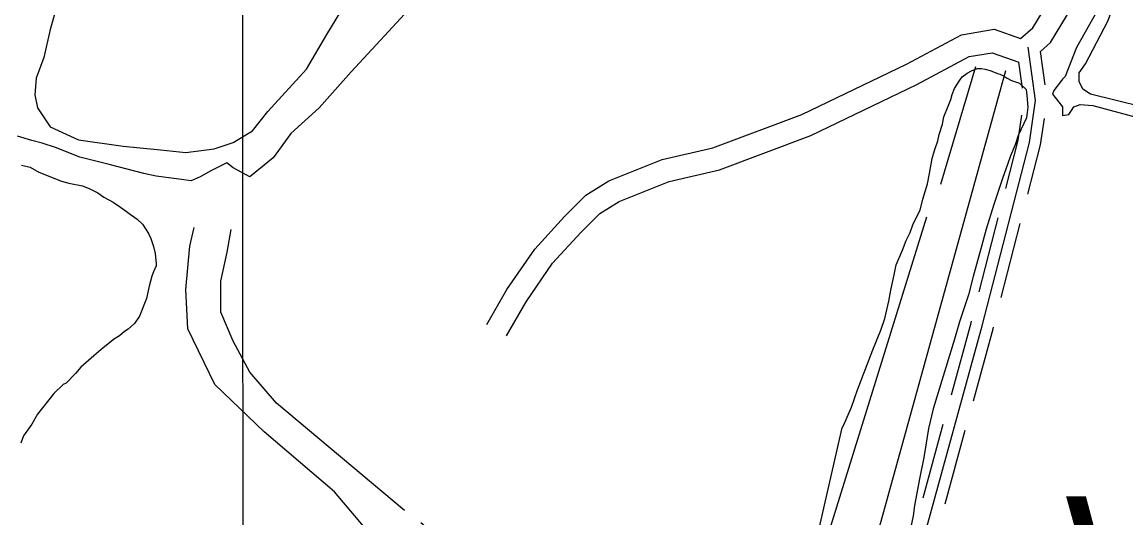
# Model space of a CAD drawing. Extents: x 3297716 to 3335574, y 688621 to 713991.
# Drawn here: x 3306807 to 3308255, y 701958 to 702608 of the extents above; entities that cross this region are included whole.
import ezdxf

# ---------------------------------------------------------------- set-up
doc = ezdxf.new("R2010")
doc.units = 0
for name, color, linetype in [('V-GRID-MAJR', 7, 'Continuous'), ('V-ROAD-CNTR', 7, 'Continuous'), ('V-SITE-VEGE', 7, 'Continuous'), ('V-TOPO-GNAM-IDEN', 7, 'Continuous'), ('V-TOPO-SHOR', 7, 'Continuous')]:
    doc.layers.add(name, color=color, linetype=linetype)

msp = doc.modelspace()

# ---------------------------------------------------------------- linework, layer by layer
at = {"layer": 'V-GRID-MAJR'}
msp.add_spline([(3307097.8, 701143.9), (3307096.4, 703095.2), (3307092, 709156.8), (3307089.8, 712189.6)], degree=3, dxfattribs=at)
at = {"layer": 'V-ROAD-CNTR'}
for points in [[(3307416.7, 702211.6), (3307443, 702257.4), (3307479.6, 702310.6), (3307518.7, 702353.1), (3307546.5, 702381), (3307576.9, 702399.8), (3307646.8, 702427.8), (3307713.2, 702443.2), (3307830.1, 702486.8), (3307967.4, 702552.7), (3308039.6, 702591.5), (3308082.3, 702598.6), (3308116.9, 702586.4), (3308132.8, 702600.6), (3308201.5, 702713.6), (3308249.4, 702783), (3308286.3, 702847.8)], [(3308142.9, 702569.4), (3308156.1, 702581.1), (3308226.7, 702697.3), (3308274.8, 702767)], [(3308070.8, 701147.8), (3307845, 701245), (3307834.3, 701255.3), (3307824.6, 701269.3), (3307815.6, 701282.6), (3307833.9, 701397.4), (3307942, 701757.1), (3308066.5, 702210.1), (3308128.4, 702450.1), (3308136.6, 702505.2), (3308126.9, 702575.3)], [(3307442.7, 702196.7), (3307468.4, 702241.4), (3307503.1, 702291.9), (3307540.3, 702332.4), (3307565.2, 702357.3), (3307590.5, 702372.9), (3307655.8, 702399.1), (3307721.9, 702414.4), (3307841.9, 702459.2), (3307981, 702526), (3308049.4, 702562.7), (3308079.6, 702567.8), (3308114.5, 702555.4)], [(3308149, 702525.6), (3308142.9, 702569.4)], [(3308119.2, 702521.5), (3308114.5, 702555.4)], [(3308097.4, 702390.1), (3308113.6, 702453.1), (3308118.6, 702486.2)], [(3308126.5, 702382.7), (3308143.1, 702447.1), (3308148.3, 702481.7)], [(3308062.4, 702254.6), (3308087.4, 702351.4)], [(3308091.5, 702247.1), (3308116.5, 702343.9)], [(3308026.1, 702119.6), (3308052, 702214), (3308052.4, 702215.9)], [(3308055, 702111.7), (3308080.9, 702206.2), (3308081.5, 702208.4)], [(3307989, 701984.6), (3308015.5, 702081.1)], [(3308017.9, 701976.7), (3308044.4, 702073.1)]]:
    msp.add_lwpolyline(points, dxfattribs=at)
at = {"layer": 'V-SITE-VEGE'}
for p, q in [((3308052.5, 702544), (3308060, 702547)), ((3308060, 702547), (3308065.7, 702547)), ((3308065.7, 702547), (3308070.4, 702546.2)), ((3308070.4, 702546.2), (3308077.1, 702544.4)), ((3308077.1, 702544.4), (3308086.7, 702540.7)), ((3308030, 702520.9), (3308036.5, 702530.5)), ((3308036.5, 702530.5), (3308040.2, 702536.2)), ((3308040.2, 702536.2), (3308046.8, 702541.1)), ((3308046.8, 702541.1), (3308052.5, 702544)), ((3308086.7, 702540.7), (3308089.5, 702539.8)), ((3308089.5, 702539.8), (3308095.3, 702537.1)), ((3308095.3, 702537.1), (3308099.1, 702534.3)), ((3308099.1, 702534.3), (3308104.8, 702531.5)), ((3308104.8, 702531.5), (3308115.3, 702527.9)), ((3308027.3, 702513.2), (3308030, 702520.9)), ((3308115.3, 702527.9), (3308124, 702519.5)), ((3308124, 702519.5), (3308125.1, 702511.9)), ((3308021.8, 702498), (3308025.5, 702506.6)), ((3308025.5, 702506.6), (3308027.3, 702513.2)), ((3308125.1, 702511.9), (3308126.2, 702496.7)), ((3308016.4, 702483.7), (3308021.8, 702498)), ((3308126.2, 702496.7), (3308124.6, 702482.5)), ((3308010.1, 702460.8), (3308014.6, 702474.1)), ((3308014.6, 702474.1), (3308016.4, 702483.7)), ((3308124.6, 702482.5), (3308113.5, 702459.5)), ((3308008.3, 702452.2), (3308010.1, 702460.8)), ((3308113.5, 702459.5), (3308109.9, 702447.1)), ((3308003.8, 702439.8), (3308008.3, 702452.2)), ((3308109.9, 702447.1), (3308103.5, 702432.8)), ((3307997.6, 702409.4), (3308001.1, 702429.3)), ((3308001.1, 702429.3), (3308003.8, 702439.8)), ((3308103.5, 702432.8), (3308099.9, 702421.4)), ((3308099.9, 702421.4), (3308093.5, 702404.2)), ((3307994.9, 702396), (3307997.6, 702409.4)), ((3308093.5, 702404.2), (3308081.7, 702368.9)), ((3307988.6, 702376), (3307994.9, 702396)), ((3307985, 702361.7), (3307988.6, 702376)), ((3307975.8, 702343.6), (3307985, 702361.7)), ((3308081.7, 702368.9), (3308071.8, 702336.5)), ((3307972.2, 702332.1), (3307975.8, 702343.6)), ((3307966.7, 702321.6), (3307972.2, 702332.1)), ((3308071.8, 702336.5), (3308064.6, 702310.7)), ((3307962.1, 702309.2), (3307966.7, 702321.6)), ((3307953.9, 702290.1), (3307962.1, 702309.2)), ((3308064.6, 702310.7), (3308054.7, 702274.5)), ((3307951.2, 702276.8), (3307953.9, 702290.1)), ((3307946.8, 702256.8), (3307951.2, 702276.8)), ((3308054.7, 702274.5), (3308048.4, 702250.7)), ((3307944.2, 702242.5), (3307946.8, 702256.8)), ((3307938.8, 702219.6), (3307944.2, 702242.5)), ((3308048.4, 702250.7), (3308036.6, 702215.4)), ((3307933.4, 702204.4), (3307938.8, 702219.6)), ((3308036.6, 702215.4), (3308030.3, 702192.6)), ((3307923.3, 702178.6), (3307933.4, 702204.4)), ((3308030.3, 702192.6), (3308002.3, 702101)), ((3307903.2, 702126.1), (3307923.3, 702178.6)), ((3307895, 702103.2), (3307903.2, 702126.1)), ((3307885, 702080.3), (3307895, 702103.2)), ((3308002.3, 702101), (3307996.1, 702075.3)), ((3307852, 701940.3), (3307883.1, 702076.4)), ((3307883.1, 702076.4), (3307885, 702080.3)), ((3307996.1, 702075.3), (3307990, 702037.3)), ((3307990, 702037.3), (3307984.7, 702011.6)), ((3307984.7, 702011.6), (3307977.7, 701974.5)), ((3307977.7, 701974.5), (3307976, 701961.2)), ((3307976, 701961.2), (3307968, 701923.1))]:
    msp.add_line(p, q, dxfattribs=at)
for points in [[(3307324.6, 702635.3), (3307282.6, 702589.9), (3307239, 702542.9), (3307197, 702495.8), (3307160, 702462.2), (3307136.5, 702430.3), (3307106.2, 702405.1), (3307084.4, 702416.8), (3307076, 702423.6), (3307055.9, 702413.5), (3307040.7, 702405.1), (3307029, 702400), (3307016.5, 702401.9), (3306983.3, 702406.1), (3306967.1, 702409.7), (3306921.4, 702421.3), (3306914.7, 702423.1), (3306883.3, 702431.2), (3306864.2, 702438.5), (3306852.7, 702443.1), (3306833.6, 702449.4), (3306820.3, 702453), (3306801.2, 702458.4)], [(3306854.3, 702633.6), (3306844.2, 702598.3), (3306835.8, 702561.4), (3306825.7, 702534.5), (3306824, 702512.6), (3306827.4, 702495.8), (3306844.2, 702470.6), (3306881.2, 702453.8), (3306940, 702445.4), (3306988.7, 702440.4), (3307022.3, 702437), (3307059.2, 702442), (3307084.4, 702450.4), (3307109.6, 702465.6), (3307129.8, 702490.8), (3307180.2, 702546.2), (3307207, 702591.6), (3307225.5, 702621.9)], [(3306806.6, 702420.5), (3306818, 702417.8), (3306829.5, 702411.4), (3306859.1, 702399.5), (3306868.6, 702396.8), (3306886.7, 702393.3), (3306896.2, 702389.6), (3306906.7, 702384.1), (3306914.4, 702378.5), (3306926.9, 702372.1), (3306936.4, 702365.6), (3306948.9, 702356.3), (3306958.5, 702349.8), (3306965.3, 702343.2), (3306973, 702331), (3306976, 702324.4), (3306979.9, 702314.1), (3306982, 702304.6), (3306983.1, 702291.3), (3306983.2, 702288.5), (3306979.5, 702280.8), (3306977.7, 702275.1), (3306974.1, 702261.8), (3306970.5, 702245.6), (3306961.4, 702222.7), (3306954.9, 702213.1), (3306946.5, 702205.4), (3306941.8, 702202.5), (3306935.2, 702196.7), (3306928.7, 702192.8), (3306913.7, 702181.1), (3306901.5, 702170.5), (3306884.6, 702156), (3306877.2, 702147.4), (3306865, 702134.9), (3306861.3, 702132.9), (3306849.1, 702121.3), (3306827.7, 702094.4), (3306820.3, 702081), (3306809.1, 702065.7), (3306805.5, 702056.1)]]:
    msp.add_lwpolyline(points, dxfattribs=at)
at = {"layer": 'V-TOPO-SHOR'}
msp.add_line((3308012.3, 702395.6), (3308058.3, 702549.8), dxfattribs=at)
for points in [[(3308357, 702873.6), (3308228.2, 702642.3), (3308190.2, 702574.6), (3308175.3, 702536.6), (3308172, 702533.3), (3308170.4, 702531.6), (3308160.5, 702518.4), (3308158.8, 702513.5), (3308163.8, 702506.8), (3308172, 702496.9), (3308172, 702485.4), (3308180.3, 702487), (3308183.6, 702492), (3308186.9, 702496.9), (3308195.1, 702500.2), (3308211.7, 702498.6), (3308593.3, 702396.2)], [(3308276.1, 702496.9), (3308208.4, 702513.5), (3308198.4, 702520.1), (3308193.5, 702530), (3308193.5, 702541.5), (3308201.8, 702553.1), (3308231.5, 702609.3), (3308241.4, 702635.7), (3308246.4, 702644), (3308256.3, 702660.5)], [(3307751.2, 701402.7), (3307873, 701732.8), (3308097.5, 702544.4)], [(3307993.4, 702352.3), (3307820.2, 701795), (3307768.8, 701824.7), (3307714.7, 701832.9), (3307657.9, 701838.3), (3307565.9, 701838.3), (3307519.9, 701843.7), (3307476.6, 701862.6), (3307368.4, 701919.4), (3307330.5, 701951.9)], [(3307276.4, 701922.1), (3307216.9, 701992.5), (3307124.9, 702070.9), (3307060, 702133.2), (3307024.8, 702206.2), (3307022.1, 702257.6), (3307027.5, 702314.4), (3307032.9, 702338.8)], [(3307308.9, 701968.1), (3307141.1, 702108.8), (3307105.9, 702149.4), (3307084.3, 702190), (3307068.1, 702227.9), (3307068.1, 702268.4), (3307076.2, 702306.3), (3307081.6, 702336.1)]]:
    msp.add_lwpolyline(points, dxfattribs=at)

# ---------------------------------------------------------------- texts
at = {"layer": 'V-TOPO-GNAM-IDEN'}
msp.add_text('WEST', height=200, rotation=0.3244, dxfattribs=at).set_placement((3308176.5, 701786.5))

doc.saveas('drawing.dxf')
